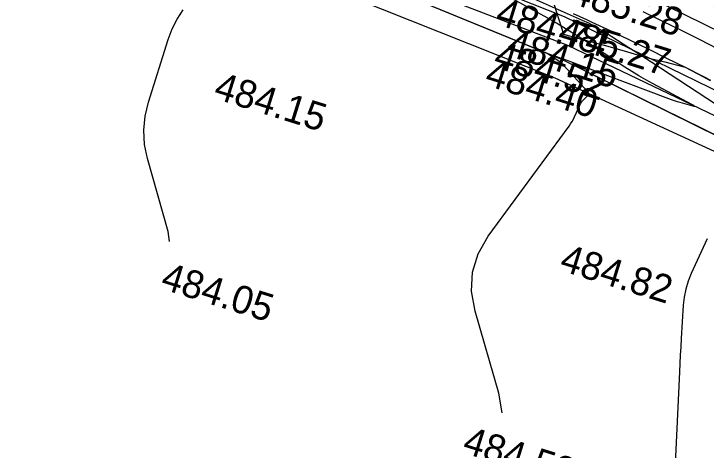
# Model space of a CAD drawing. Extents: x -636600 to -628587, y -1090963 to -1085869.
# Drawn here: x -629419.34 to -629369.61, y -1087474.74 to -1087443.41 of the extents above; entities that cross this region are included whole.
import ezdxf

# ---------------------------------------------------------------- set-up
doc = ezdxf.new("R2010")
doc.units = 0
for name, color, linetype in [('01_PARCELY_NÁVRH_PC', 7, 'Continuous'), ('40', 7, 'Continuous'), ('42', 7, 'Continuous'), ('60', 7, 'Continuous'), ('Ex_Major Contours', 7, 'Continuous'), ('Ex_Minor Contours', 7, 'Continuous'), ('koty_vše', 7, 'Continuous'), ('situace_osa', 7, 'Continuous'), ('situace_těleso', 7, 'Continuous'), ('situace_vozovka', 7, 'Continuous')]:
    doc.layers.add(name, color=color, linetype=linetype)

msp = doc.modelspace()

# ---------------------------------------------------------------- linework, layer by layer
at = {"layer": '01_PARCELY_NÁVRH_PC'}
msp.add_lwpolyline([(-629217.269, -1087508.958), (-629282.17, -1087478.522), (-629336.363, -1087458.862), (-629378.449, -1087438.187), (-629413.659, -1087421.621), (-629443.636, -1087416.39), (-629443.866, -1087423.694), (-629444.194, -1087424.423), (-629429.354, -1087426.45), (-629379.95, -1087446.683), (-629330.734, -1087470.975), (-629288.614, -1087483.673), (-629279.325, -1087487.539), (-629234.204, -1087512.866), (-629221.586, -1087518.485), (-629217.269, -1087519.994)], dxfattribs=at)
at = {"layer": '40'}
for p, q in [((-629429.094, -1087423.944), (-629379.812, -1087443.594)), ((-629327.91, -1087464.921), (-629378.645, -1087439.757)), ((-629379.812, -1087443.594), (-629328.867, -1087468.52))]:
    msp.add_line(p, q, dxfattribs=at)
at = {"layer": '42'}
for p, q in [((-629429.145, -1087428.632), (-629380.485, -1087447.994)), ((-629380.485, -1087447.994), (-629330.734, -1087470.975))]:
    msp.add_line(p, q, dxfattribs=at)
at = {"layer": '60'}
for p, q in [((-629379.95, -1087446.683), (-629429.354, -1087426.45)), ((-629429.354, -1087426.45), (-629379.58, -1087445.668)), ((-629379.58, -1087445.668), (-629328.937, -1087469.85)), ((-629379.95, -1087446.683), (-629330.734, -1087470.975))]:
    msp.add_line(p, q, dxfattribs=at)
at = {"layer": 'Ex_Major Contours'}
for points in [[(-629384.547, -1087441.156), (-629378.514, -1087443.858), (-629378.073, -1087444.065), (-629377.641, -1087444.288), (-629377.217, -1087444.526), (-629376.801, -1087444.779), (-629375.154, -1087445.824), (-629374.743, -1087446.086), (-629374.333, -1087446.349), (-629373.924, -1087446.614), (-629373.516, -1087446.881), (-629368.95, -1087449.879)], [(-629369.539, -1087459.564), (-629370.679, -1087462.054), (-629370.901, -1087462.604), (-629371.071, -1087463.167), (-629371.188, -1087463.743), (-629371.252, -1087464.333), (-629371.404, -1087466.718), (-629371.441, -1087467.314), (-629371.475, -1087467.911), (-629371.506, -1087468.508), (-629371.534, -1087469.104), (-629371.85, -1087476.219)]]:
    msp.add_lwpolyline(points, dxfattribs=at)
at = {"layer": 'Ex_Minor Contours'}
for points in [[(-629384.264, -1087472.052), (-629384.503, -1087470.634), (-629386.213, -1087464.768), (-629386.474, -1087463.33), (-629386.402, -1087461.952), (-629385.997, -1087460.633), (-629385.259, -1087459.372), (-629379.457, -1087451.472), (-629379.346, -1087451.312), (-629379.243, -1087451.147), (-629379.148, -1087450.976), (-629379.062, -1087450.801), (-629378.66, -1087449.922), (-629378.613, -1087449.83), (-629378.558, -1087449.744), (-629378.494, -1087449.663), (-629378.423, -1087449.588), (-629378.122, -1087449.299), (-629378.065, -1087449.226), (-629378.045, -1087449.152), (-629378.061, -1087449.077), (-629378.113, -1087449.001), (-629379.853, -1087447.104), (-629379.949, -1087447.006), (-629380.05, -1087446.915), (-629380.157, -1087446.831), (-629380.27, -1087446.754), (-629380.955, -1087446.317), (-629380.958, -1087446.314), (-629380.96, -1087446.311), (-629380.96, -1087446.307), (-629380.957, -1087446.303), (-629380.944, -1087446.287), (-629380.941, -1087446.284), (-629380.937, -1087446.282), (-629380.932, -1087446.281), (-629380.928, -1087446.282), (-629380.359, -1087446.48), (-629380.052, -1087446.586), (-629379.991, -1087446.607), (-629379.93, -1087446.629), (-629379.869, -1087446.652), (-629379.808, -1087446.674), (-629372.319, -1087449.487), (-629372.115, -1087449.561), (-629371.911, -1087449.632), (-629371.705, -1087449.698), (-629371.498, -1087449.76), (-629370.666, -1087450.001), (-629370.508, -1087450.042), (-629370.45, -1087450.041), (-629370.492, -1087450), (-629370.633, -1087449.919), (-629373.411, -1087448.446), (-629373.934, -1087448.16), (-629374.45, -1087447.863), (-629374.959, -1087447.554), (-629375.461, -1087447.232), (-629378.5, -1087445.237), (-629379.112, -1087444.843), (-629379.731, -1087444.46), (-629380.357, -1087444.089), (-629380.99, -1087443.73), (-629384.576, -1087441.737)], [(-629408.158, -1087459.747), (-629408.26, -1087459.042), (-629409.731, -1087453.799), (-629409.941, -1087452.782), (-629410.001, -1087451.768), (-629409.909, -1087450.756), (-629409.667, -1087449.747), (-629408.251, -1087445.248), (-629407.969, -1087444.494), (-629407.611, -1087443.783), (-629407.177, -1087443.116)]]:
    msp.add_lwpolyline(points, dxfattribs=at)
at = {"layer": 'situace_osa'}
msp.add_lwpolyline([(-629374.15, -1087443.248), (-629372.799, -1087443.903), (-629372.745, -1087443.93), (-629371.453, -1087444.566), (-629370.111, -1087445.237), (-629368.772, -1087445.917)], dxfattribs=at)
at = {"layer": 'situace_těleso'}
msp.add_lwpolyline([(-629380.523, -1087442.774), (-629379.851, -1087444.874), (-629378.829, -1087445.161), (-629378.403, -1087445.266), (-629376.948, -1087445.649), (-629375.503, -1087446.061), (-629374.07, -1087446.503), (-629374.012, -1087446.521), (-629372.584, -1087446.846), (-629371.124, -1087447.249), (-629369.808, -1087447.942), (-629369.314, -1087448.203)], dxfattribs=at)
at = {"layer": 'situace_vozovka'}
msp.add_lwpolyline([(-629379.163, -1087443.377), (-629378.206, -1087443.819), (-629377.813, -1087444.002), (-629376.467, -1087444.635), (-629375.125, -1087445.276), (-629373.787, -1087445.925), (-629373.733, -1087445.951), (-629372.453, -1087446.582), (-629371.123, -1087447.247), (-629369.796, -1087447.92), (-629369.299, -1087448.174)], dxfattribs=at)

# ---------------------------------------------------------------- texts
at = {"layer": 'koty_vše'}
for s, p in [('485.28', (-629379.481, -1087442.618)), ('484.74', (-629384.842, -1087444.118)), ('485.27', (-629380.382, -1087445.469)), ('484.15', (-629384.069, -1087446.36)), ('484.52', (-629384.98, -1087447.207)), ('484.40', (-629385.598, -1087448.491)), ('484.15', (-629405.075, -1087449.447)), ('484.82', (-629380.225, -1087461.799)), ('484.05', (-629408.877, -1087463.115)), ('484.53', (-629387.207, -1087474.893))]:
    msp.add_text(s, height=2, rotation=342.6503, dxfattribs=at).set_placement(p)

doc.saveas('drawing.dxf')
